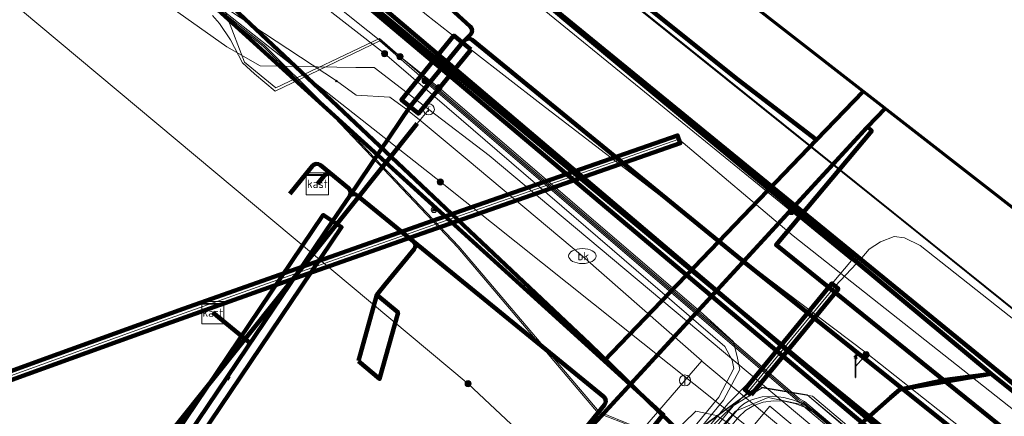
# Model space of a CAD drawing. Extents: x 152558 to 154479, y 462974 to 463683.
# Tile 627 of 638: x 154354 to 154390, y 463508 to 463522. Entities that reach past the tile are written whole.
import ezdxf
from ezdxf.enums import TextEntityAlignment as Align
from ezdxf.lldxf.tags import DXFTag

# ---------------------------------------------------------------- set-up
doc = ezdxf.new("R2010")
doc.units = 0
doc.header["$LTSCALE"] = 0.2
doc.layers.get('0').update_dxf_attribs({"linetype": 'CONTINUOUS'})
for name, color, linetype, lineweight in [('B-RO-KL-DATA_COAXIAAL_17_ZIGGO BV-G', 90, 'KL-DATA-N', 18), ('B-RO-KL-DATA_DUCT_ZIGGO BV-G', 90, 'CONTINUOUS', 100), ('B-RO-KL-DATA_EUROFIBER NEDERLAND BV-G', 90, 'KL-DATA-N', 18), ('B-RO-KL-DATA_GEMEENTE AMERSFOORT-G', 90, 'KL-DATA-N', 18), ('B-RO-KL-DATA_HULPSTUK_STEDIN NETBEHEER BV-S', 90, 'CONTINUOUS', 25), ('B-RO-KL-DATA_KABELBED_GEMEENTE AMERSFOORT-G', 90, 'CONTINUOUS', 100), ('B-RO-KL-DATA_KABELBED_KPN BV-G', 90, 'CONTINUOUS', 100), ('B-RO-KL-DATA_KABELBED_ZIGGO BV-G', 90, 'CONTINUOUS', 100), ('B-RO-KL-DATA_MANTELBUIS_125_ZIGGO BV-G', 90, 'CONTINUOUS', 100), ('B-RO-KL-DATA_MANTELBUIS_GEMEENTE AMERSFOORT-G', 90, 'CONTINUOUS', 100), ('B-RO-KL-DATA_STEDIN NETBEHEER BV-G', 90, 'KL-DATA-N', 18), ('B-RO-KL-ET_HS_50 KV_STEDIN NETBEHEER BV-G', 10, 'KL-HS-N', 18), ('B-RO-KL-ET_HS_HULPSTUK_STEDIN NETBEHEER BV-S', 10, 'CONTINUOUS', 25), ('B-RO-KL-ET_HS_MANTELBUIS_PE_110_STEDIN NETBEHEER BV-G', 10, 'CONTINUOUS', 100), ('B-RO-KL-ET_LS_230 V_GEMEENTE AMERSFOORT-G', 190, 'KL-LS-N', 18), ('B-RO-KL-ET_LS_400 V_STEDIN NETBEHEER BV-G', 190, 'KL-LS-N', 18), ('B-RO-KL-ET_LS_GEMEENTE AMERSFOORT-S', 190, 'CONTINUOUS', 25), ('B-RO-KL-ET_LS_HULPSTUK_GEMEENTE AMERSFOORT-S', 190, 'CONTINUOUS', 25), ('B-RO-KL-ET_LS_HULPSTUK_STEDIN NETBEHEER BV-S', 190, 'CONTINUOUS', 25), ('B-RO-KL-ET_LS_KABELBED_GEMEENTE AMERSFOORT-G', 190, 'CONTINUOUS', 100), ('B-RO-KL-ET_LS_MANTELBUIS_GEMEENTE AMERSFOORT-G', 190, 'CONTINUOUS', 100), ('B-RO-KL-ET_LS_MANTELBUIS_PE_110_STEDIN NETBEHEER BV-G', 190, 'CONTINUOUS', 100), ('B-RO-KL-ET_LS_MANTELBUIS_PVC_160_STEDIN NETBEHEER BV-G', 190, 'CONTINUOUS', 100), ('B-RO-KL-ET_MS_10 KV_STEDIN NETBEHEER BV-G', 130, 'KL-MS-N', 18), ('B-RO-KL-ET_MS_HULPSTUK_STEDIN NETBEHEER BV-S', 130, 'CONTINUOUS', 25), ('B-RO-KL-ET_MS_MANTELBUIS_PE_110_STEDIN NETBEHEER BV-G', 130, 'CONTINUOUS', 100), ('B-RO-KL-ET_MS_MANTELBUIS_PVC_160_STEDIN NETBEHEER BV-G', 130, 'CONTINUOUS', 100), ('B-RO-KL-GAS_HD_STAAL_140_8 BAR_STEDIN NETBEHEER BV-G', 30, 'KL-GAS-HD-N', 18), ('B-RO-KL-GAS_LD_HULPSTUK_STEDIN NETBEHEER BV-S', 50, 'CONTINUOUS', 25), ('B-RO-KL-GAS_LD_MANTELBUIS_PE_160_STEDIN NETBEHEER BV-G', 50, 'CONTINUOUS', 100), ('B-RO-KL-GAS_LD_PE_160_0.1 BAR_STEDIN NETBEHEER BV-G', 50, 'KL-GAS-LD-N', 18), ('B-RO-KL-GAS_LD_PVC_160_0.1 BAR_STEDIN NETBEHEER BV-G', 50, 'KL-GAS-LD-N', 18), ('B-RO-KL-GAS_LD_PVC_200_0.1 BAR_STEDIN NETBEHEER BV-G', 50, 'KL-GAS-LD-N', 18), ('B-RO-KL-WATER_150_VITENS-G', 170, 'KL-WATER-N', 18), ('B-RO-KL-WATER_160_VITENS-G', 170, 'KL-WATER-N', 18), ('B-RO-KL-WATER_DUCT_GEMEENTE AMERSFOORT-G', 170, 'CONTINUOUS', 100), ('B-RO-KL-WATER_HULPSTUK_GEMEENTE AMERSFOORT-S', 170, 'CONTINUOUS', 25), ('B-RO-KL-WATER_HULPSTUK_VITENS-S', 170, 'CONTINUOUS', 25), ('B-RO-KL-WATER_VITENS-S', 170, 'CONTINUOUS', 25), ('B-RO-OG-INFO_ORIENTATIEPOLYGOON-GV', 7, 'CONTINUOUS', 70), ('B-RO-OG-INFO_STEDIN NETBEHEER BV-G', 7, 'CONTINUOUS', 18), ('B-RO-OG-INFO_ZIGGO BV-G', 7, 'CONTINUOUS', 18)]:
    doc.layers.add(name, color=color, linetype=linetype, lineweight=lineweight)
doc.styles.add('NLCS-ISO', font='NLCS-ISO.ttf')
tags = doc.linetypes.add('KL-DATA-N', pattern='A,4,-1,[101,NLCS.SHX,S=0.5,R=0,X=0,Y=0],-1,4,-1,["D",Standard,S=1,R=0,X=-0.25,Y=-0.5],-1.5', length=12.5).pattern_tags.tags
tags[18] = DXFTag(74, 10)
tags = doc.linetypes.add('KL-GAS-HD-N', pattern='A,4,-1,[69,NLCS.SHX,S=0.5,R=0,X=0,Y=0],-1,4,-1,["H",Standard,S=1,R=0,X=0,Y=-0.5],-2', length=13).pattern_tags.tags
tags[18] = DXFTag(74, 10)
tags = doc.linetypes.add('KL-GAS-LD-N', pattern='A,4,-1,[69,NLCS.SHX,S=0.5,R=0,X=0,Y=0],-1,4,-1,["L",Standard,S=1,R=0,X=0.25,Y=-0.5],-2', length=13).pattern_tags.tags
tags[18] = DXFTag(74, 10)
tags = doc.linetypes.add('KL-HS-N', pattern='A,4,-1,[103,NLCS.SHX,S=0.75,R=0,X=0,Y=0],-1,4,-1,["H",Standard,S=1,R=0,X=0,Y=-0.5],-2', length=13).pattern_tags.tags
tags[18] = DXFTag(74, 10)
tags = doc.linetypes.add('KL-LS-N', pattern='A,4,-1,[103,NLCS.SHX,S=0.75,R=0,X=0,Y=0],-1,4,-1,["L",Standard,S=1,R=0,X=0,Y=-0.5],-2', length=13).pattern_tags.tags
tags[18] = DXFTag(74, 10)
tags = doc.linetypes.add('KL-MS-N', pattern='A,4,-1,[103,NLCS.SHX,S=0.75,R=0,X=0,Y=0],-1,4,-1,["M",Standard,S=1,R=0,X=0,Y=-0.5],-2', length=13).pattern_tags.tags
tags[18] = DXFTag(74, 10)
doc.linetypes.add('KL-WATER-N', pattern='A,7,-0.5,[168,NLCS.SHX,S=0.75,R=0,X=0.75,Y=0],-2', length=9.5)

# ---------------------------------------------------------------- blocks, each defined once
blk = doc.blocks.new('SKL-WTB_HULP_MOF-SO')
at = {"linetype": 'ByBlock', "lineweight": 18}
h = blk.add_hatch(color=0, dxfattribs=at)
h.dxf.hatch_style = 1
h.paths.add_polyline_path([(-0.5625, 0, 1), (0.5625, 0, 1)])
at = {"color": 0, "linetype": 'ByBlock', "lineweight": 18}
blk.add_circle((0, 0), 0.5625, dxfattribs=at)
at = {"color": 0, "linetype": 'ByBlock', "lineweight": 18, "style": 'NLCS-ISO', "flags": 1}
for tag, p in [('TYPE', (1.5, 0)), ('LABEL', (1.5, -1.5)), ('OMSCHRIJVING', (1.5, -3))]:
    blk.add_attdef(tag, p, '', height=1, dxfattribs=at)
blk = doc.blocks.new('SKL-WTB_HULP_T STUK-SO')
at = {"color": 0, "linetype": 'ByBlock', "lineweight": 18}
blk.add_circle((0, 0), 1, dxfattribs=at)
at = {"color": 0, "linetype": 'ByBlock', "lineweight": -2, "style": 'NLCS-ISO'}
blk.add_text('T', height=1, dxfattribs=at).set_placement((0, 0), align=Align.MIDDLE_CENTER)
at = {"color": 0, "linetype": 'ByBlock', "lineweight": 18, "style": 'NLCS-ISO', "flags": 1}
for tag, p in [('TYPE', (1.5, 0)), ('LABEL', (1.5, -1.5)), ('OMSCHRIJVING', (1.5, -3))]:
    blk.add_attdef(tag, p, '', height=1, dxfattribs=at)
blk = doc.blocks.new('SKL-WTB_HULP_AFSLUITER-SO')
at = {"color": 0, "linetype": 'ByBlock', "lineweight": 18}
blk.add_lwpolyline([(0, 0.8), (0, -0.8)], dxfattribs=at)
blk.add_circle((0, 0), 1, dxfattribs=at)
at = {"color": 0, "linetype": 'ByBlock', "lineweight": 18, "style": 'NLCS-ISO', "flags": 1}
for tag, p in [('TYPE', (1.5, 0)), ('LABEL', (1.5, -1.5)), ('OMSCHRIJVING', (1.5, -3))]:
    blk.add_attdef(tag, p, '', height=1, dxfattribs=at)
blk = doc.blocks.new('SKL-WATER_BRANDKRAAN_BRANDPUT-SO')
at = {"color": 0, "linetype": 'ByBlock', "lineweight": 18}
blk.add_ellipse((0, 0), major_axis=(2.5, 0), ratio=0.54, dxfattribs=at)
at = {"color": 0, "linetype": 'ByBlock', "lineweight": 18, "style": 'NLCS-ISO'}
blk.add_text('bk', height=1.5, dxfattribs=at).set_placement((0.16, 0), align=Align.MIDDLE_CENTER)
blk = doc.blocks.new('SKL-WTB_HULP_OVERIG-SO')
at = {"color": 0, "linetype": 'ByBlock', "lineweight": 18}
for points in [[(-0.14, 0.14), (0.14, -0.14)], [(0.14, 0.14), (-0.14, -0.14)]]:
    blk.add_lwpolyline(points, dxfattribs=at)
at = {"color": 0, "linetype": 'ByBlock', "lineweight": 18, "style": 'NLCS-ISO', "flags": 1}
for tag, p in [('TYPE', (1.5, 0)), ('LABEL', (1.5, -1.5)), ('OMSCHRIJVING', (1.5, -3))]:
    blk.add_attdef(tag, p, '', height=1, dxfattribs=at)
blk = doc.blocks.new('SKL-WTB_HULP_CONTROLEELEMENT-SO')
at = {"linetype": 'ByBlock', "lineweight": 18}
h = blk.add_hatch(color=0, dxfattribs=at)
h.dxf.hatch_style = 1
edge = h.paths.add_edge_path()
edge.add_arc((0, 0), 0.25, 0, 360)
at = {"color": 0, "linetype": 'ByBlock', "lineweight": 18}
for radius in [0.5, 0.25]:
    blk.add_circle((0, 0), radius, dxfattribs=at)
at = {"color": 0, "linetype": 'ByBlock', "lineweight": 18, "style": 'NLCS-ISO', "flags": 1}
for tag, p in [('TYPE', (1.5, 0)), ('LABEL', (1.5, -1.5)), ('OMSCHRIJVING', (1.5, -3))]:
    blk.add_attdef(tag, p, '', height=1, dxfattribs=at)
blk = doc.blocks.new('SKL-WTB_HULP_KAST-SO')
at = {"color": 0, "linetype": 'ByBlock', "lineweight": 18}
for points in [[(-2, 2), (2, 2), (2, 1.68), (-2, 1.68)], [(-2, 1.52), (2, 1.52), (2, -2), (-2, -2)]]:
    blk.add_lwpolyline(points, close=True, dxfattribs=at)
at = {"color": 0, "linetype": 'ByBlock', "lineweight": 18, "style": 'NLCS-ISO'}
blk.add_text('kast', height=1.5, dxfattribs=at).set_placement((0, 0), align=Align.MIDDLE_CENTER)
at = {"color": 0, "linetype": 'ByBlock', "lineweight": 18, "style": 'NLCS-ISO', "flags": 1}
for tag, p in [('TYPE', (2.5, 0)), ('LABEL', (2.5, -1.5)), ('OMSCHRIJVING', (2.5, -3))]:
    blk.add_attdef(tag, p, '', height=1, dxfattribs=at)
blk = doc.blocks.new('SKL-ET_LS_MAST-SO')
for p, q in [((-0.05, 2.07), (0.05, 2.07)), ((-0.05, -2), (0.05, -2))]:
    blk.add_line(p, q)
for points in [[(-0.18, 1.76), (-0.22, 1.76), (-0.22, 1.84), (-0.18, 1.84), (-0.18, 1.79)], [(-0.18, 1.79), (-0.05, 1.79)], [(-0.05, -2), (-0.05, 2.07)], [(0.05, -2), (0.05, 2.07)], [(0.18, 1.92), (0.05, 1.92)], [(0.18, 1.89), (0.05, 1.89)], [(0.18, 1.89), (0.22, 1.89), (0.22, 1.97), (0.18, 1.97), (0.18, 1.92)], [(-0.18, 1.49), (-0.22, 1.49), (-0.22, 1.57), (-0.18, 1.57), (-0.18, 1.52)], [(-0.18, 1.76), (-0.05, 1.76)], [(-0.18, 1.52), (-0.05, 1.52)], [(-0.18, 1.49), (-0.05, 1.49)], [(0.18, 1.66), (0.05, 1.66)], [(0.18, 1.63), (0.05, 1.63)], [(0.18, 1.39), (0.05, 1.39)], [(0.18, 1.36), (0.05, 1.36)], [(0.18, 1.63), (0.22, 1.63), (0.22, 1.71), (0.18, 1.71), (0.18, 1.66)], [(0.18, 1.36), (0.22, 1.36), (0.22, 1.44), (0.18, 1.44), (0.18, 1.39)]]:
    blk.add_lwpolyline(points)

msp = doc.modelspace()

# ---------------------------------------------------------------- linework, layer by layer
at = {"layer": 'B-RO-KL-DATA_COAXIAAL_17_ZIGGO BV-G', "flags": 128}
for points in [[(154361.278, 463527.026), (154360.167, 463523.444), (154375.357, 463509.628), (154376.298, 463508.772), (154376.706, 463508.401), (154377.384, 463507.784), (154377.493, 463507.685), (154376.994, 463507.055), (154376.376, 463506.273), (154376.28, 463506.152), (154371.41, 463500), (154355.578, 463479.998), (154354.199, 463478.542), (154354.062, 463478.398), (154353.497, 463477.801), (154352.357, 463477.46), (154352.326, 463477.425), (154352.302, 463477.398), (154337.409, 463460.568), (154337.041, 463460.152), (154336.586, 463459.638), (154336.383, 463459.409), (154336.493, 463459.319), (154336.529, 463459.29)], [(154413.912, 463487.571), (154402.175, 463497.185), (154383.787, 463512.042), (154381.58, 463513.826), (154385.044, 463517.966), (154384.882, 463518.101), (154376.298, 463508.772), (154351.097, 463481.385), (154351.04, 463481.323), (154349.879, 463480.061), (154349.363, 463479.501), (154347.927, 463477.94), (154347.897, 463477.908), (154333.784, 463462.57), (154330.616, 463459.128), (154328.996, 463457.368), (154331.311, 463455.443), (154332.816, 463457.131), (154335.44, 463460.072), (154335.502, 463460.153), (154335.862, 463459.841), (154336.089, 463459.644), (154336.168, 463459.581), (154336.383, 463459.409), (154336.493, 463459.319), (154336.529, 463459.29)]]:
    msp.add_lwpolyline(points, dxfattribs=at)
at = {"layer": 'B-RO-KL-DATA_DUCT_ZIGGO BV-G', "flags": 128}
for points in [[(154384.736, 463519.392), (154383.046, 463517.633), (154380.205, 463519.813), (154370.21, 463527.821), (154365.733, 463531.525), (154365.343, 463531.946)], [(154384.882, 463518.101), (154385.528, 463518.773)], [(154384.78, 463517.99), (154329.066, 463457.444)], [(154413.912, 463487.571), (154402.175, 463497.185), (154381.58, 463513.826), (154385.044, 463517.966), (154384.882, 463518.101), (154376.298, 463508.772), (154351.097, 463481.385), (154351.04, 463481.323), (154349.879, 463480.061), (154347.927, 463477.94), (154333.784, 463462.57), (154334.447, 463461.992), (154333.994, 463461.473)], [(154384.882, 463518.101), (154376.298, 463508.772), (154351.097, 463481.385), (154351.04, 463481.323), (154349.879, 463480.061), (154347.927, 463477.94), (154333.784, 463462.57), (154334.447, 463461.992), (154333.994, 463461.473)], [(154413.912, 463487.571), (154402.175, 463497.185), (154381.58, 463513.826), (154385.044, 463517.966), (154384.882, 463518.101)]]:
    msp.add_lwpolyline(points, dxfattribs=at)
at = {"layer": 'B-RO-KL-DATA_EUROFIBER NEDERLAND BV-G', "flags": 128}
for points in [[(154387.4, 463504.4), (154387.5, 463504.4), (154382.7, 463508.4), (154380.9, 463508.7), (154377.6, 463506.3), (154355.8, 463478.9), (154350.1, 463476.9), (154350.5, 463477.3), (154336.2, 463489.6), (154331.7, 463495.4), (154327.9, 463498.7), (154321.7, 463503.6), (154280.1, 463546.4), (154274.9, 463550), (154263.4, 463559.6), (154209.5, 463599.8), (154209.2, 463601.1), (154160.7, 463636), (154142.8, 463648.5), (154125.553, 463660.463), (154123.861, 463657.959), (154121.5, 463656), (154129.1, 463648.8)], [(154387.444, 463504.362), (154387.46, 463504.39), (154382.7, 463508.4), (154380.9, 463508.7), (154377.61, 463506.27), (154355.8, 463478.9), (154352.83, 463474.11), (154352.42, 463473.84), (154351.76, 463473.94), (154351.41, 463474.23), (154350.62, 463477.33), (154336.2, 463489.6), (154331.7, 463495.4), (154327.9, 463498.7), (154321.7, 463503.6), (154280.1, 463546.4), (154274.9, 463550), (154263.4, 463559.6), (154210.16, 463598.3), (154207.27, 463600.44), (154201.44, 463592.55), (154206.56, 463588.78), (154235.88, 463567.14), (154241.45, 463563.03), (154240.91, 463562.31), (154238.387, 463559.25)], [(154210.152, 463598.314), (154263.4, 463559.6), (154274.9, 463550), (154280.1, 463546.4), (154321.7, 463503.6), (154327.9, 463498.7), (154331.7, 463495.4), (154336.2, 463489.6), (154350.62, 463477.326), (154351.413, 463474.233), (154351.761, 463473.943), (154352.42, 463473.84), (154352.827, 463474.113), (154355.8, 463478.9), (154377.611, 463506.267), (154380.9, 463508.7), (154382.7, 463508.4), (154387.462, 463504.387)], [(154387.44, 463504.37), (154389.73, 463502.1), (154394.49, 463508.03), (154371.41, 463526.56), (154370.94, 463526.97), (154370.47, 463527.37), (154369.74, 463527.48), (154369.02, 463527.59), (154363.5, 463531.68), (154361.43, 463533.04), (154357.85, 463534.74), (154341.8, 463541.18), (154336.97, 463543.6), (154336.1, 463544.1), (154314.63, 463556.46), (154289.99, 463570.64), (154283.42, 463588.81), (154286.33, 463586.08), (154290.519, 463587.095), (154294.581, 463572.942), (154336.487, 463550.364)], [(154387.44, 463504.37), (154389.73, 463502.1), (154394.49, 463508.03), (154371.41, 463526.56), (154370.47, 463527.37), (154367.05, 463530.34), (154365.52, 463531.68), (154366.244, 463533.818)], [(154387.44, 463504.37), (154389.73, 463502.1), (154394.49, 463508.03), (154370.47, 463527.37)], [(154387.4, 463504.4), (154389.7, 463502.1), (154394.5, 463508), (154371.4, 463526.6), (154370.5, 463527.4)], [(154387.444, 463504.372), (154389.728, 463502.099), (154394.487, 463508.025), (154371.408, 463526.56)], [(154350.1, 463477.073), (154355.8, 463478.969), (154377.6, 463506.306), (154380.9, 463508.7), (154382.7, 463508.401), (154407.5, 463487.549), (154412.706, 463483.278)], [(154350.1, 463476.9), (154355.8, 463478.9), (154377.6, 463506.3), (154380.9, 463508.7), (154382.7, 463508.4), (154387.462, 463504.387)], [(154387.444, 463504.362), (154382.7, 463508.4), (154380.9, 463508.7), (154377.6, 463506.3), (154355.8, 463478.9), (154355.5, 463478.6), (154355.3, 463478.1), (154355.9, 463476.3), (154356.8, 463475), (154389.5, 463446.8), (154389.6, 463446.1), (154389.3, 463445.4), (154383.2, 463437.3), (154382.3, 463437)], [(154387.444, 463504.362), (154382.7, 463508.4), (154380.9, 463508.7), (154377.6, 463506.3), (154355.8, 463478.9), (154355.5, 463478.6), (154355.3, 463478.1), (154355.9, 463476.3), (154356.8, 463475), (154389.5, 463446.8), (154389.6, 463446.1), (154389.3, 463445.4), (154383.2, 463437.3), (154382.3, 463437)], [(154382.3, 463437), (154383.2, 463437.3), (154389.3, 463445.4), (154389.6, 463446.1), (154389.5, 463446.8), (154356.8, 463475), (154355.9, 463476.3), (154355.3, 463478.1), (154355.5, 463478.6), (154377.6, 463506.3), (154380.9, 463508.7), (154382.7, 463508.4), (154407.5, 463487.5), (154412.693, 463483.23)]]:
    msp.add_lwpolyline(points, dxfattribs=at)
at = {"layer": 'B-RO-KL-DATA_GEMEENTE AMERSFOORT-G', "flags": 128}
msp.add_lwpolyline([(154362.538, 463526.06), (154402.869, 463492.075)], dxfattribs=at)
at = {"layer": 'B-RO-KL-DATA_KABELBED_GEMEENTE AMERSFOORT-G', "flags": 128}
for points in [[(154389.364, 463509.159), (154381.157, 463515.98), (154374.072, 463521.875), (154370.896, 463524.548)], [(154405.997, 463495.869), (154372.07, 463523.586), (154372.046, 463523.608)], [(154389.364, 463509.159), (154387.7, 463508.94), (154386.062, 463508.593), (154385.722, 463508.294), (154353.045, 463479.334), (154350.989, 463477.523), (154347.82, 463473.884), (154345.486, 463471.57), (154345.301, 463471.373)], [(154397.147, 463502.929), (154389.364, 463509.159)]]:
    msp.add_lwpolyline(points, dxfattribs=at)
at = {"layer": 'B-RO-KL-DATA_KABELBED_KPN BV-G', "flags": 128}
for points in [[(154390.043, 463503.456), (154390.024, 463503.471), (154382.695, 463509.449), (154364.123, 463524.854), (154361.322, 463528.223), (154360.989, 463528.623)], [(154359.455, 463524.845), (154360.091, 463524.147), (154360.094, 463524.143), (154360.098, 463524.14), (154363.965, 463520.493), (154374.82, 463510.232), (154384.04, 463501.265), (154385.382, 463500), (154397.405, 463488.667), (154400.534, 463485.807), (154406.313, 463480.524), (154410.806, 463476.516)]]:
    msp.add_lwpolyline(points, dxfattribs=at)
at = {"layer": 'B-RO-KL-DATA_KABELBED_ZIGGO BV-G', "flags": 128}
for points in [[(154365.733, 463531.525), (154370.21, 463527.821), (154380.205, 463519.813), (154383.046, 463517.633)], [(154361.278, 463527.026), (154360.167, 463523.444), (154375.357, 463509.628)], [(154384.736, 463519.392), (154383.046, 463517.633)], [(154384.882, 463518.101), (154385.528, 463518.773)], [(154384.882, 463518.101), (154376.298, 463508.772)], [(154413.912, 463487.571), (154402.175, 463497.185), (154381.58, 463513.826), (154385.044, 463517.966), (154384.882, 463518.101)], [(154383.046, 463517.633), (154375.357, 463509.628)], [(154375.357, 463509.628), (154376.298, 463508.772)], [(154351.097, 463481.385), (154376.298, 463508.772)], [(154376.298, 463508.772), (154377.493, 463507.685), (154355.578, 463479.998), (154354.199, 463478.542)]]:
    msp.add_lwpolyline(points, dxfattribs=at)
at = {"layer": 'B-RO-KL-DATA_MANTELBUIS_125_ZIGGO BV-G', "flags": 128}
msp.add_lwpolyline([(154329.035, 463457.41), (154384.849, 463518.066)], dxfattribs=at)
at = {"layer": 'B-RO-KL-DATA_MANTELBUIS_GEMEENTE AMERSFOORT-G', "flags": 128}
msp.add_lwpolyline([(154362.538, 463526.06), (154402.869, 463492.075)], dxfattribs=at)
at = {"layer": 'B-RO-KL-DATA_STEDIN NETBEHEER BV-G', "flags": 128}
for points in [[(154295.815, 463568.223), (154320.075, 463551.992), (154338.758, 463539.292), (154340.92, 463537.881), (154342.417, 463537.045), (154344.304, 463535.73), (154344.609, 463535.557), (154344.931, 463535.419), (154345.268, 463535.32), (154345.613, 463535.261), (154345.963, 463535.243), (154347.92, 463535.253), (154348.3, 463535.232), (154348.673, 463535.162), (154349.034, 463535.046), (154349.378, 463534.885), (154349.699, 463534.682), (154360.214, 463524.745), (154360.612, 463524.342), (154361.023, 463523.74), (154361.501, 463522.844), (154361.687, 463522.115), (154362.337, 463520.444), (154363.469, 463519.514), (154367.214, 463521.309), (154367.965, 463520.653)], [(154361.177, 463522.143), (154361.428, 463521.852), (154361.826, 463521.261), (154362.257, 463520.422), (154362.691, 463520.025), (154363.444, 463519.403), (154367.23, 463521.218), (154368.871, 463519.782)], [(154367.965, 463520.653), (154382.422, 463508.249), (154382.606, 463508.158), (154402.449, 463491.426), (154412.645, 463483.06)], [(154368.871, 463519.782), (154368.994, 463519.638), (154382.359, 463508.173), (154382.532, 463508.09), (154402.385, 463491.35), (154412.615, 463482.955)], [(154368.871, 463519.782), (154369.024, 463519.678), (154382.391, 463508.211), (154382.564, 463508.128), (154402.417, 463491.388), (154412.63, 463483.007)], [(154412.601, 463482.903), (154402.353, 463491.312), (154382.501, 463508.051), (154381.29, 463508.304), (154380.111, 463507.798), (154377.926, 463505.351), (154355.543, 463477.812), (154355.995, 463476.435), (154356.834, 463475.141), (154369.466, 463464.182), (154387.702, 463448.541)]]:
    msp.add_lwpolyline(points, dxfattribs=at)
at = {"layer": 'B-RO-KL-ET_HS_50 KV_STEDIN NETBEHEER BV-G', "flags": 128}
for points in [[(154137.77, 463676), (154145.252, 463670.73), (154161.735, 463659.556), (154163.15, 463657.996), (154243.261, 463598.53), (154255.578, 463590.219), (154268.542, 463582.468), (154270.692, 463580.364), (154272.845, 463579.057), (154273.236, 463579.028), (154276.082, 463579.892), (154276.553, 463579.963), (154276.859, 463579.919), (154277.028, 463579.77), (154277.263, 463579.418), (154290.524, 463570.527), (154305.199, 463560.961), (154331.257, 463542.925), (154337.134, 463538.991), (154341.497, 463537.574), (154342.387, 463537.372), (154343.016, 463537.118), (154359.786, 463523.6), (154363.01, 463521.034), (154365.145, 463518.911), (154370.059, 463513.738), (154375.135, 463507.736), (154376.375, 463507.248), (154376.758, 463504.926), (154378.726, 463503.04), (154376.099, 463500), (154355.244, 463474.906), (154357.016, 463473.41)], [(154137.869, 463676), (154139.746, 463674.682), (154145.28, 463670.771), (154161.768, 463659.594), (154163.184, 463658.033), (154243.29, 463598.571), (154255.605, 463590.261), (154268.573, 463582.508), (154270.723, 463580.404), (154272.861, 463579.106), (154273.23, 463579.079), (154276.071, 463579.941), (154276.553, 463580.014), (154276.881, 463579.966), (154277.066, 463579.803), (154277.299, 463579.454), (154290.586, 463570.546), (154305.23, 463561), (154331.301, 463542.955), (154337.156, 463539.036), (154341.501, 463537.624), (154342.402, 463537.42), (154343.042, 463537.162), (154359.817, 463523.639), (154363.043, 463521.071), (154365.181, 463518.946), (154370.096, 463513.771), (154375.167, 463507.775), (154376.418, 463507.276), (154376.801, 463504.954), (154378.795, 463503.043), (154376.165, 463500), (154356.46, 463476.29), (154355.3, 463475.5), (154353.9, 463475.46), (154352.27, 463475.33), (154350.94, 463474.39), (154348.45, 463471.48)], [(154369.424, 463516.11), (154359.848, 463523.678), (154343.068, 463537.206), (154342.417, 463537.468), (154341.505, 463537.674), (154337.178, 463539.081), (154331.322, 463542.994), (154305.261, 463561.039), (154290.648, 463570.565), (154277.335, 463579.49), (154277.104, 463579.836), (154276.903, 463580.013), (154276.553, 463580.065), (154276.06, 463579.99), (154273.224, 463579.13), (154272.877, 463579.155), (154270.754, 463580.444), (154268.604, 463582.548), (154255.632, 463590.303), (154243.319, 463598.612), (154163.218, 463658.07), (154161.801, 463659.632), (154145.308, 463670.812), (154139.775, 463674.723), (154137.956, 463676)], [(154412.143, 463481.274), (154382.289, 463505.851), (154369.424, 463516.11)], [(154347.111, 463480.347), (154350.668, 463477.279), (154352.71, 463475.73), (154373.087, 463500), (154376.025, 463503.523), (154376.975, 463505.941), (154377.34, 463506.507), (154378.671, 463507.807), (154379.422, 463507.646), (154382.258, 463505.812), (154389.676, 463499.705)]]:
    msp.add_lwpolyline(points, dxfattribs=at)
at = {"layer": 'B-RO-KL-ET_HS_MANTELBUIS_PE_110_STEDIN NETBEHEER BV-G', "flags": 128}
msp.add_lwpolyline([(154313.643, 463494.061), (154328.675, 463499.703), (154333.28, 463501.416), (154338.813, 463503.449), (154353.906, 463508.945), (154359.316, 463510.901), (154363.38, 463512.351), (154368.786, 463514.258), (154378.107, 463517.513), (154378.009, 463517.797), (154369.134, 463514.699), (154360.116, 463511.506), (154355.16, 463509.72), (154341.941, 463504.908), (154332.254, 463501.357), (154314.44, 463494.679)], dxfattribs=at)
at = {"layer": 'B-RO-KL-ET_LS_230 V_GEMEENTE AMERSFOORT-G', "flags": 128}
for points in [[(154385.339, 463449.372), (154385.779, 463449.997), (154374.871, 463458.654), (154366.144, 463466.24), (154356.157, 463474.741), (154353.374, 463476.718), (154351.693, 463477.583), (154347.11, 463481.286), (154342.867, 463484.223), (154337.943, 463487.781), (154337.923, 463487.841), (154331.198, 463493.12), (154330.317, 463494.561), (154325.934, 463499.855), (154324.633, 463501.486), (154323.572, 463502.737), (154319.167, 463505.871), (154319.163, 463505.874), (154319.149, 463505.884), (154307.96, 463514.006), (154307.88, 463514.051), (154313.905, 463522.267), (154320.25, 463530.328), (154316.126, 463533.585), (154327.555, 463548.336), (154330.637, 463546.55), (154340.265, 463541.071), (154341.726, 463540.481), (154343.427, 463541.036), (154344.428, 463542.332), (154346.369, 463541.056), (154348.791, 463539.51), (154354.856, 463535.587), (154355.236, 463535.192), (154355.756, 463534.886), (154360.08, 463532.069), (154363.302, 463530.268), (154363.442, 463529.788), (154363.662, 463527.216), (154364.883, 463525.529), (154366.244, 463524.403), (154367.605, 463523.273), (154368.926, 463522.167), (154370.587, 463520.856), (154373.069, 463518.929), (154376.492, 463516.312), (154381.336, 463512.565), (154384.838, 463509.918), (154384.838, 463509.852)], [(154384.838, 463509.857), (154384.458, 463509.422)], [(154384.838, 463509.918), (154393.144, 463503.353), (154394.666, 463502.107)]]:
    msp.add_lwpolyline(points, dxfattribs=at)
at = {"layer": 'B-RO-KL-ET_LS_400 V_STEDIN NETBEHEER BV-G', "flags": 128}
for points in [[(154296.292, 463559.892), (154336.308, 463531.345), (154347.005, 463527.212), (154354.225, 463522.358), (154370.428, 463508.797)], [(154306.74, 463499.532), (154308.043, 463496.044), (154307.713, 463495.688), (154307.05, 463495.359), (154306.076, 463495.063), (154301.311, 463494.026), (154295.068, 463491.764), (154294.474, 463490.975), (154294.393, 463490.011), (154295.352, 463488.392), (154295.677, 463488.08), (154296.181, 463488.105), (154301.265, 463489.793), (154305.631, 463491.302), (154309.14, 463492.561), (154312.693, 463493.868), (154333.228, 463501.557), (154338.762, 463503.59), (154353.855, 463509.086), (154359.265, 463511.042), (154363.33, 463512.492), (154369.184, 463514.557), (154378.058, 463517.655), (154382.202, 463514.157), (154395.233, 463503.859), (154400.573, 463500.815), (154401.053, 463500.821), (154401.641, 463501.209), (154404.122, 463504.267)], [(154356.779, 463480.34), (154358.857, 463482.682), (154377.315, 463505.382), (154379.992, 463507.975), (154381.068, 463508.649), (154382.895, 463508.351), (154396.17, 463497.125), (154400.633, 463493.351), (154402.566, 463491.716), (154412.729, 463483.359)], [(154370.428, 463508.797), (154379.792, 463500)]]:
    msp.add_lwpolyline(points, dxfattribs=at)
at = {"layer": 'B-RO-KL-ET_LS_KABELBED_GEMEENTE AMERSFOORT-G', "flags": 128}
for points in [[(154368.361, 463523.713), (154367.432, 463522.611), (154367.395, 463522.543), (154367.386, 463522.467), (154367.407, 463522.392), (154367.454, 463522.331), (154399.19, 463495.394), (154412.948, 463484.138)], [(154370.274, 463521.214), (154370.514, 463521.454), (154370.558, 463521.52), (154370.572, 463521.599), (154370.555, 463521.678), (154370.508, 463521.743), (154368.361, 463523.713)], [(154366.142, 463515.612), (154368.321, 463518.837), (154370.219, 463521.161), (154370.274, 463521.214)], [(154370.305, 463521.246), (154370.365, 463521.287), (154370.436, 463521.304), (154370.508, 463521.294), (154370.572, 463521.259), (154380.453, 463513.178), (154388.262, 463506.922), (154394.133, 463503.027), (154395.953, 463502.7), (154401.846, 463499.09), (154404.277, 463496.908)], [(154363.971, 463515.68), (154364.797, 463516.689), (154364.857, 463516.739), (154364.932, 463516.762), (154365.009, 463516.754), (154365.078, 463516.718), (154366.103, 463515.879), (154366.15, 463515.823), (154366.174, 463515.753), (154366.171, 463515.679), (154366.142, 463515.612)], [(154365.506, 463516.367), (154365.438, 463516.404), (154365.362, 463516.412), (154365.288, 463516.39), (154365.228, 463516.342), (154364.969, 463516.04)], [(154362.426, 463510.107), (154365.518, 463514.688), (154366.142, 463515.612)], [(154366.121, 463515.582), (154366.181, 463515.639), (154366.258, 463515.667), (154366.341, 463515.662), (154366.414, 463515.624), (154368.451, 463513.957)], [(154368.451, 463513.957), (154368.5, 463513.897), (154368.523, 463513.822), (154368.516, 463513.744), (154368.479, 463513.675), (154367.418, 463512.378)], [(154368.451, 463513.957), (154375.338, 463508.319), (154375.387, 463508.259), (154375.41, 463508.184), (154375.402, 463508.107), (154375.366, 463508.038), (154374.299, 463506.73)], [(154367.418, 463512.378), (154367.127, 463512.023)], [(154366.457, 463509.614), (154367.225, 463508.973), (154367.895, 463511.382), (154367.127, 463512.023), (154366.46, 463509.624)], [(154361.185, 463511.374), (154362.467, 463510.33), (154362.503, 463510.267), (154362.487, 463510.196)], [(154361.706, 463509.039), (154362.426, 463510.107)], [(154356.963, 463502.49), (154357.849, 463503.324), (154361.706, 463509.039)], [(154361.786, 463508.979), (154361.703, 463509.035)]]:
    msp.add_lwpolyline(points, dxfattribs=at)
at = {"layer": 'B-RO-KL-ET_LS_MANTELBUIS_GEMEENTE AMERSFOORT-G', "flags": 128}
for points in [[(154370.529, 463520.908), (154369.91, 463521.414), (154368.012, 463519.091), (154368.631, 463518.584), (154370.523, 463520.9)], [(154357.52, 463503.546), (154358.183, 463503.099), (154365.846, 463514.467), (154365.182, 463514.914), (154357.525, 463503.554)]]:
    msp.add_lwpolyline(points, dxfattribs=at)
at = {"layer": 'B-RO-KL-ET_LS_MANTELBUIS_PE_110_STEDIN NETBEHEER BV-G', "flags": 128}
msp.add_lwpolyline([(154313.643, 463494.061), (154328.675, 463499.703), (154333.28, 463501.416), (154338.813, 463503.449), (154353.906, 463508.945), (154359.316, 463510.901), (154363.38, 463512.351), (154368.786, 463514.258), (154378.107, 463517.513), (154378.009, 463517.797), (154369.134, 463514.699), (154360.116, 463511.506), (154355.16, 463509.72), (154341.941, 463504.908), (154332.254, 463501.357), (154314.44, 463494.679)], dxfattribs=at)
at = {"layer": 'B-RO-KL-ET_LS_MANTELBUIS_PVC_160_STEDIN NETBEHEER BV-G', "flags": 128}
msp.add_lwpolyline([(154380.676, 463508.399), (154383.832, 463512.24), (154383.6, 463512.43), (154380.444, 463508.589), (154380.676, 463508.399)], dxfattribs=at)
at = {"layer": 'B-RO-KL-ET_MS_10 KV_STEDIN NETBEHEER BV-G', "flags": 128}
for points in [[(154277.644, 463602.942), (154286.338, 463574.692), (154320.173, 463552.034), (154338.842, 463539.345), (154340.063, 463538.492), (154342.377, 463536.99), (154344.301, 463535.656), (154344.612, 463535.479), (154345.279, 463535.239), (154345.631, 463535.179), (154346.759, 463535.149), (154347.941, 463535.171), (154348.685, 463535.081), (154349.377, 463534.809), (154367.402, 463520.76)], [(154288.987, 463581.324), (154287.235, 463580.912), (154287.903, 463578.076), (154290.651, 463571.683), (154320.117, 463551.952), (154338.793, 463539.258), (154339.96, 463538.738), (154340.835, 463538.532), (154341.983, 463538.679), (154343.578, 463538.994), (154344.459, 463538.994), (154345.125, 463538.852), (154345.765, 463538.581), (154360.398, 463526.709), (154369.37, 463519.53)], [(154365.9, 463534.087), (154364.834, 463530.651), (154364.811, 463530.536), (154364.82, 463530.407), (154364.848, 463530.318), (154364.919, 463530.193), (154367.403, 463527.057), (154382.133, 463515.039)], [(154367.402, 463520.76), (154379.728, 463510.147), (154379.993, 463509.654), (154380.051, 463509.35), (154379.506, 463508.309), (154377.223, 463505.549), (154356.014, 463479.245), (154355.83, 463478.998), (154355.668, 463478.736), (154355.53, 463478.461), (154355.416, 463478.175), (154355.327, 463477.88), (154355.264, 463477.579), (154355.228, 463477.274), (154355.218, 463476.967), (154355.235, 463476.661), (154355.279, 463476.358), (154355.349, 463476.06), (154355.444, 463475.769), (154355.565, 463475.488), (154355.71, 463475.219), (154355.878, 463474.963), (154356.068, 463474.724), (154356.142, 463474.643), (154357.529, 463473.439), (154368.812, 463463.61), (154369.66, 463463.418), (154372.96, 463460.607), (154373.398, 463460.497), (154374.324, 463459.709)], [(154369.37, 463519.53), (154378.943, 463511.317), (154380.032, 463510.32), (154380.184, 463509.722), (154380.26, 463509.319), (154379.674, 463508.198), (154377.377, 463505.421), (154356.17, 463479.12), (154355.996, 463478.886), (154355.843, 463478.639), (154355.712, 463478.379), (154355.604, 463478.109), (154355.521, 463477.831), (154355.461, 463477.546), (154355.427, 463477.258), (154355.418, 463476.968), (154355.434, 463476.679), (154355.475, 463476.393), (154355.542, 463476.111), (154355.633, 463475.837), (154355.747, 463475.572), (154355.884, 463475.318), (154356.043, 463475.077), (154356.223, 463474.851), (154357.66, 463473.59), (154365.43, 463466.82), (154365.801, 463466.497), (154367.295, 463465.196)], [(154382.133, 463515.039), (154384.305, 463513.267), (154380.612, 463508.872), (154379.828, 463508.07), (154377.531, 463505.293), (154356.326, 463478.995), (154356.162, 463478.775), (154356.018, 463478.542), (154355.895, 463478.298), (154355.794, 463478.043), (154355.715, 463477.781), (154355.659, 463477.514), (154355.627, 463477.243), (154355.618, 463476.97), (154355.634, 463476.698), (154355.673, 463476.428), (154355.735, 463476.164), (154355.821, 463475.906), (154355.929, 463475.656), (154356.058, 463475.417), (154356.208, 463475.191), (154356.377, 463474.979), (154357.791, 463473.74), (154364.613, 463467.8), (154365.883, 463466.958), (154369.973, 463463.411)], [(154364.214, 463462.227), (154366.433, 463465.018), (154366.547, 463465.21), (154366.614, 463465.429), (154366.631, 463465.668), (154366.598, 463465.918), (154366.517, 463466.169), (154366.389, 463466.413), (154366.22, 463466.64), (154366.016, 463466.842), (154356.528, 463475.11), (154356.37, 463475.309), (154356.229, 463475.52), (154356.108, 463475.744), (154356.008, 463475.977), (154355.928, 463476.219), (154355.869, 463476.467), (154355.833, 463476.719), (154355.818, 463476.974), (154355.826, 463477.229), (154355.857, 463477.483), (154355.909, 463477.734), (154355.983, 463477.979), (154356.078, 463478.217), (154356.194, 463478.446), (154356.329, 463478.664), (154356.482, 463478.87), (154377.606, 463505.07), (154380.029, 463507.991), (154380.56, 463508.494), (154383.716, 463512.335), (154384.682, 463513.366), (154384.943, 463513.679), (154385.355, 463513.938), (154385.858, 463514.137), (154386.226, 463514.087), (154386.793, 463513.803), (154397.04, 463505.703), (154400.888, 463502.596), (154402.078, 463501.82), (154402.559, 463501.476), (154402.951, 463501.459), (154403.387, 463501.803), (154404.884, 463503.672)], [(154412.657, 463483.103), (154402.458, 463491.472), (154383.036, 463507.766), (154382.66, 463508.006), (154382.261, 463508.187), (154381.854, 463508.302), (154381.452, 463508.348), (154381.069, 463508.323), (154380.719, 463508.229), (154380.561, 463508.156), (154380.415, 463508.067), (154380.283, 463507.963), (154380.166, 463507.844), (154377.838, 463505.036), (154356.638, 463478.745), (154356.495, 463478.553), (154356.369, 463478.35), (154356.261, 463478.136), (154356.173, 463477.914), (154356.103, 463477.686), (154356.054, 463477.452), (154356.026, 463477.216), (154356.018, 463476.978), (154356.032, 463476.74), (154356.066, 463476.505), (154356.12, 463476.274), (154356.194, 463476.049), (154356.288, 463475.832), (154356.401, 463475.623), (154356.532, 463475.426), (154356.679, 463475.241), (154358.053, 463474.042), (154364.886, 463468.091)], [(154362.326, 463428.709), (154361.471, 463427.992), (154359.825, 463426.086), (154360.241, 463424.979), (154361.147, 463424.52), (154362.29, 463424.53), (154363.974, 463424.97), (154367.153, 463426.714), (154375.321, 463431.012), (154378.743, 463433.397), (154383.306, 463437.53), (154384.909, 463439.131), (154388.969, 463443.856), (154389.732, 463445.661), (154389.552, 463446.551), (154388.584, 463447.837), (154369.334, 463464.218), (154368.199, 463465.472), (154358.185, 463474.191), (154356.84, 463475.362), (154356.579, 463475.716), (154356.385, 463476.111), (154356.264, 463476.534), (154356.219, 463476.974), (154356.251, 463477.415), (154356.36, 463477.846), (154356.543, 463478.251), (154356.793, 463478.619), (154377.993, 463504.91), (154380.212, 463507.586), (154380.467, 463507.824), (154380.771, 463508.007), (154381.114, 463508.127), (154381.485, 463508.181), (154381.871, 463508.168), (154382.26, 463508.087), (154382.639, 463507.941), (154382.994, 463507.736), (154393.084, 463499.272)]]:
    msp.add_lwpolyline(points, dxfattribs=at)
at = {"layer": 'B-RO-KL-ET_MS_MANTELBUIS_PE_110_STEDIN NETBEHEER BV-G', "flags": 128}
msp.add_lwpolyline([(154313.643, 463494.061), (154328.675, 463499.703), (154333.28, 463501.416), (154338.813, 463503.449), (154353.906, 463508.945), (154359.316, 463510.901), (154363.38, 463512.351), (154368.786, 463514.258), (154378.107, 463517.513), (154378.009, 463517.797), (154369.134, 463514.699), (154360.116, 463511.506), (154355.16, 463509.72), (154341.941, 463504.908), (154332.254, 463501.357), (154314.44, 463494.679)], dxfattribs=at)
at = {"layer": 'B-RO-KL-ET_MS_MANTELBUIS_PVC_160_STEDIN NETBEHEER BV-G', "flags": 128}
msp.add_lwpolyline([(154380.676, 463508.399), (154383.832, 463512.24), (154383.6, 463512.43), (154380.444, 463508.589), (154380.676, 463508.399)], dxfattribs=at)
at = {"layer": 'B-RO-KL-GAS_HD_STAAL_140_8 BAR_STEDIN NETBEHEER BV-G', "flags": 128}
msp.add_lwpolyline([(154358.269, 463480.341), (154358.909, 463481.109), (154359.524, 463481.846), (154381.35, 463507.99), (154401.517, 463491.108), (154412.402, 463482.197)], dxfattribs=at)
at = {"layer": 'B-RO-KL-GAS_LD_MANTELBUIS_PE_160_STEDIN NETBEHEER BV-G', "flags": 128}
msp.add_lwpolyline([(154343.61, 463486.95), (154368.584, 463518.231)], dxfattribs=at)
msp.add_lwpolyline([(154343.61, 463486.95), (154368.584, 463518.231)], dxfattribs=at)
at = {"layer": 'B-RO-KL-GAS_LD_PE_160_0.1 BAR_STEDIN NETBEHEER BV-G', "flags": 128}
msp.add_lwpolyline([(154342.04, 463484.99), (154368.584, 463518.231), (154369.005, 463518.74)], dxfattribs=at)
at = {"layer": 'B-RO-KL-GAS_LD_PVC_160_0.1 BAR_STEDIN NETBEHEER BV-G', "flags": 128}
msp.add_lwpolyline([(154359.712, 463522.41), (154361.698, 463521), (154362.894, 463520.323), (154366.366, 463520.262)], dxfattribs=at)
at = {"layer": 'B-RO-KL-GAS_LD_PVC_200_0.1 BAR_STEDIN NETBEHEER BV-G', "flags": 128}
for points in [[(154366.366, 463520.262), (154367.025, 463520.251), (154369.005, 463518.74)], [(154369.005, 463518.74), (154371.193, 463517.069), (154395.819, 463496.415), (154401.746, 463491.444), (154412.517, 463482.604)]]:
    msp.add_lwpolyline(points, dxfattribs=at)
at = {"layer": 'B-RO-KL-WATER_150_VITENS-G', "flags": 128}
msp.add_lwpolyline([(154360.419, 463523.24), (154365.66, 463519.77)], dxfattribs=at)
at = {"layer": 'B-RO-KL-WATER_160_VITENS-G', "flags": 128}
for points in [[(154365.66, 463519.77), (154366.377, 463519.255), (154367.591, 463519.186), (154368.178, 463518.764), (154368.734, 463518.313), (154370.398, 463516.918), (154374.566, 463513.423)], [(154374.566, 463513.423), (154378.888, 463509.623)], [(154378.278, 463508.916), (154378.888, 463509.623)], [(154378.888, 463509.623), (154378.893, 463509.619), (154384.368, 463505.042), (154388.063, 463501.953), (154394.486, 463496.583), (154398.263, 463493.426), (154400.92, 463491.205), (154403.206, 463489.328), (154408.492, 463485.002), (154412.312, 463481.876)], [(154375.46, 463505.653), (154378.278, 463508.916)]]:
    msp.add_lwpolyline(points, dxfattribs=at)
at = {"layer": 'B-RO-KL-WATER_DUCT_GEMEENTE AMERSFOORT-G', "flags": 128}
for points in [[(154389.364, 463509.159), (154370.896, 463524.548)], [(154405.997, 463495.869), (154372.046, 463523.608)], [(154389.364, 463509.159), (154386.062, 463508.593), (154350.989, 463477.523), (154347.82, 463473.884), (154345.301, 463471.373)], [(154397.147, 463502.929), (154389.364, 463509.159)]]:
    msp.add_lwpolyline(points, dxfattribs=at)
at = {"layer": 'B-RO-OG-INFO_ORIENTATIEPOLYGOON-GV', "flags": 128}
msp.add_lwpolyline([(152558, 463387), (153001, 463152), (154184, 462974), (154479, 462991), (154348, 463253), (154416, 463495), (154184, 463676), (154096, 463676), (153945, 463663), (153854, 463451), (153015, 463683), (152584, 463595)], close=True, dxfattribs=at)
at = {"layer": 'B-RO-OG-INFO_STEDIN NETBEHEER BV-G', "flags": 128}
msp.add_lwpolyline([(154343.61, 463486.95), (154368.584, 463518.231)], dxfattribs=at)
msp.add_lwpolyline([(154343.61, 463486.95), (154368.584, 463518.231)], dxfattribs=at)
at = {"layer": 'B-RO-OG-INFO_ZIGGO BV-G', "flags": 128}
msp.add_lwpolyline([(154384.78, 463517.99), (154329.066, 463457.444)], dxfattribs=at)

# ---------------------------------------------------------------- block references
at = {"layer": 'B-RO-KL-DATA_HULPSTUK_STEDIN NETBEHEER BV-S', "xscale": 0.2, "yscale": 0.2, "zscale": 0.2}
for p in [(154367.965, 463520.653), (154368.871, 463519.782)]:
    msp.add_blockref('SKL-WTB_HULP_MOF-SO', p, dxfattribs=at)
at = {"layer": 'B-RO-KL-ET_HS_HULPSTUK_STEDIN NETBEHEER BV-S', "xscale": 0.2, "yscale": 0.2, "zscale": 0.2}
msp.add_blockref('SKL-WTB_HULP_MOF-SO', (154369.424, 463516.11), dxfattribs=at)
at = {"layer": 'B-RO-KL-ET_LS_GEMEENTE AMERSFOORT-S', "xscale": 0.2, "yscale": 0.2, "zscale": 0.2}
msp.add_blockref('SKL-ET_LS_MAST-SO', (154384.46, 463509.426), dxfattribs=at)
at = {"layer": 'B-RO-KL-ET_LS_HULPSTUK_GEMEENTE AMERSFOORT-S', "xscale": 0.2, "yscale": 0.2, "zscale": 0.2}
for name, p in [('SKL-WTB_HULP_KAST-SO', (154364.969, 463516.04)), ('SKL-WTB_HULP_KAST-SO', (154361.185, 463511.374)), ('SKL-WTB_HULP_MOF-SO', (154384.838, 463509.852))]:
    msp.add_blockref(name, p, dxfattribs=at)
at = {"layer": 'B-RO-KL-ET_LS_HULPSTUK_STEDIN NETBEHEER BV-S', "xscale": 0.2, "yscale": 0.2, "zscale": 0.2}
msp.add_blockref('SKL-WTB_HULP_MOF-SO', (154370.428, 463508.797), dxfattribs=at)
at = {"layer": 'B-RO-KL-ET_MS_HULPSTUK_STEDIN NETBEHEER BV-S', "xscale": 0.2, "yscale": 0.2, "zscale": 0.2}
for p in [(154367.402, 463520.76), (154369.37, 463519.53), (154382.133, 463515.039)]:
    msp.add_blockref('SKL-WTB_HULP_MOF-SO', p, dxfattribs=at)
at = {"layer": 'B-RO-KL-GAS_LD_HULPSTUK_STEDIN NETBEHEER BV-S', "xscale": 0.2, "yscale": 0.2, "zscale": 0.2}
msp.add_blockref('SKL-WTB_HULP_T STUK-SO', (154369.005, 463518.74), dxfattribs=at)
at = {"layer": 'B-RO-KL-WATER_HULPSTUK_GEMEENTE AMERSFOORT-S', "xscale": 0.2, "yscale": 0.2, "zscale": 0.2}
msp.add_blockref('SKL-WTB_HULP_CONTROLEELEMENT-SO', (154369.192, 463515.099), dxfattribs=at)
at = {"layer": 'B-RO-KL-WATER_HULPSTUK_VITENS-S', "xscale": 0.2, "yscale": 0.2, "zscale": 0.2}
for name, p in [('SKL-WTB_HULP_OVERIG-SO', (154365.66, 463519.77)), ('SKL-WTB_HULP_AFSLUITER-SO', (154378.278, 463508.916))]:
    msp.add_blockref(name, p, dxfattribs=at)
at = {"layer": 'B-RO-KL-WATER_VITENS-S', "xscale": 0.2, "yscale": 0.2, "zscale": 0.2}
msp.add_blockref('SKL-WATER_BRANDKRAAN_BRANDPUT-SO', (154374.566, 463513.423), dxfattribs=at)

doc.saveas('drawing.dxf')
